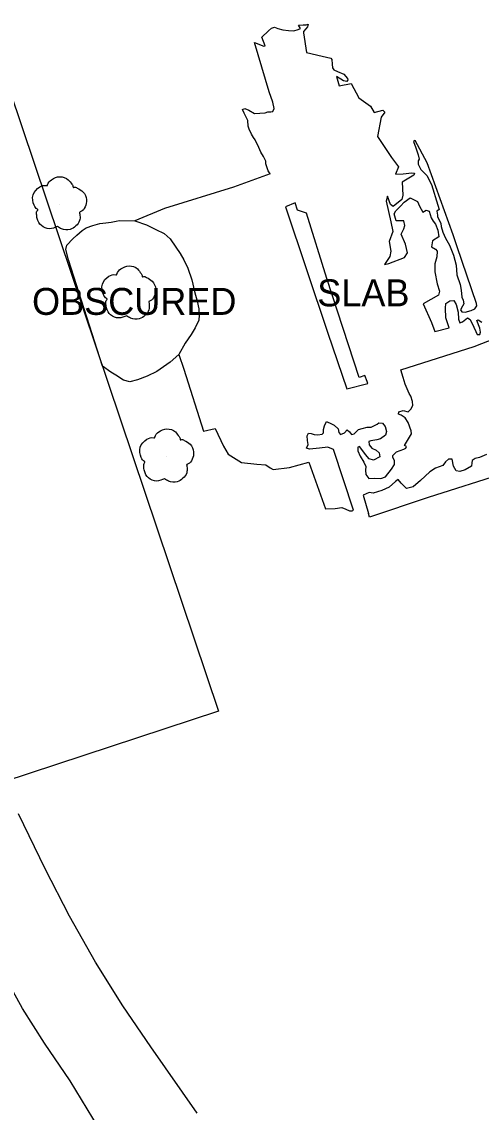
# Model space of a CAD drawing. Extents: x 368532 to 392481, y 10654822 to 10676899.
# Drawn here: x 378388.2 to 378473.3, y 10660894.8 to 10661097.2 of the extents above; entities that cross this region are included whole.
import ezdxf

# ---------------------------------------------------------------- set-up
doc = ezdxf.new("R2010")
doc.units = 0
for name, color, linetype in [('p_dtm obscured area', 7, 'Continuous'), ('p_dtm slab', 7, 'Continuous'), ('p_road conc barrier', 7, 'Continuous'), ('p_structure building', 7, 'Continuous'), ('p_structure fence', 7, 'Continuous'), ('p_veg tree', 7, 'Continuous')]:
    doc.layers.add(name, color=color, linetype=linetype)

msp = doc.modelspace()

# ---------------------------------------------------------------- linework, layer by layer
at = {"layer": 'p_dtm obscured area'}
msp.add_lwpolyline([(378417.27, 10661035.45), (378415.66, 10661034.03), (378413.2, 10661032.28), (378411.43, 10661031.4), (378409.63, 10661030.72), (378408.18, 10661030.36), (378407.03, 10661030.64), (378405.58, 10661031.62), (378404.69, 10661032.14), (378403.15, 10661033.25), (378396.8, 10661053.01), (378396.32, 10661054.9), (378396.53, 10661055.71), (378397.6, 10661056.89), (378398.37, 10661057.59), (378399.34, 10661058.44), (378400.08, 10661058.92), (378401.32, 10661059.37), (378402.64, 10661059.71), (378403.73, 10661059.85), (378404.76, 10661059.99), (378405.68, 10661060.19), (378406.2, 10661060.27), (378409.13, 10661060.22), (378411.31, 10661059.49), (378413.03, 10661058.62), (378414.54, 10661057.85), (378415.68, 10661056.87), (378416.75, 10661055.37), (378417.52, 10661054.19), (378418.21, 10661053.01), (378418.94, 10661051.45), (378419.72, 10661049.27), (378420.18, 10661047.11), (378420.65, 10661045.33), (378420.98, 10661043.91), (378421.08, 10661042.73), (378421.02, 10661041.8), (378420.3, 10661040.4), (378419.54, 10661039.11), (378418.48, 10661037.55)], close=True, dxfattribs=at)
at = {"layer": 'p_dtm slab'}
for p, q in [((378461.11, 10661075.15), (378460.81, 10661074.95)), ((378460.81, 10661074.95), (378461.2, 10661073.78)), ((378463.31, 10661071.02), (378461.11, 10661075.15)), ((378461.2, 10661073.78), (378461.64, 10661072.47)), ((378461.64, 10661072.47), (378461.85, 10661071.69)), ((378461.67, 10661071.35), (378461.65, 10661070.76)), ((378461.65, 10661070.76), (378462.15, 10661069.74)), ((378461.85, 10661071.69), (378461.67, 10661071.35)), ((378468.16, 10661057.64), (378463.31, 10661071.02)), ((378434.22, 10661068.93), (378427.42, 10661066.5)), ((378462.15, 10661069.74), (378462.83, 10661069.07)), ((378462.83, 10661069.07), (378463.26, 10661068.64)), ((378463.26, 10661068.64), (378464.1, 10661066.96)), ((378427.42, 10661066.5), (378414.6, 10661062.49)), ((378464.1, 10661066.96), (378465.32, 10661063.13)), ((378414.6, 10661062.49), (378409.13, 10661060.22)), ((378438.86, 10661063.58), (378437.07, 10661062.85)), ((378437.07, 10661062.85), (378444.89, 10661039.37)), ((378439.26, 10661062.21), (378438.86, 10661063.58)), ((378440.96, 10661061.68), (378439.26, 10661062.21)), ((378465.56, 10661062.34), (378465.11, 10661062.02)), ((378465.11, 10661062.02), (378465.24, 10661061.26)), ((378465.32, 10661063.13), (378465.56, 10661062.34)), ((378444.75, 10661049.52), (378440.96, 10661061.68)), ((378465.24, 10661061.26), (378465.25, 10661061.06)), ((378465.25, 10661061.06), (378465.85, 10661059.73)), ((378465.85, 10661059.73), (378465.92, 10661059.19)), ((378465.92, 10661059.19), (378466.24, 10661058.15)), ((378466.24, 10661058.15), (378466.74, 10661057.04)), ((378466.74, 10661057.04), (378467.46, 10661055.73)), ((378468.9, 10661055.42), (378468.16, 10661057.64)), ((378467.46, 10661055.73), (378468.19, 10661053.84)), ((378472.5, 10661044.91), (378468.9, 10661055.42)), ((378468.19, 10661053.84), (378468.73, 10661052.03)), ((378468.73, 10661052.03), (378468.85, 10661050.19)), ((378468.85, 10661050.19), (378469.46, 10661048.44)), ((378450.71, 10661031.18), (378444.75, 10661049.52)), ((378469.46, 10661048.44), (378469.62, 10661047.37)), ((378469.62, 10661047.37), (378469.78, 10661046.09)), ((378469.78, 10661046.09), (378469.99, 10661045.48)), ((378469.86, 10661044.39), (378469.53, 10661043.71)), ((378470.12, 10661044.8), (378469.86, 10661044.39)), ((378469.99, 10661045.48), (378470.12, 10661044.8)), ((378471.48, 10661043.62), (378472.18, 10661043.87)), ((378472.18, 10661043.87), (378472.51, 10661044.44)), ((378472.51, 10661044.44), (378472.5, 10661044.91)), ((378469.53, 10661043.71), (378469.73, 10661043.37)), ((378469.73, 10661043.37), (378470.4, 10661043.26)), ((378470.4, 10661043.26), (378471.48, 10661043.62)), ((378472.56, 10661041.75), (378472.77, 10661041.87)), ((378472.77, 10661041.87), (378473.45, 10661041.44)), ((378444.89, 10661039.37), (378448.43, 10661029.07)), ((378472.02, 10661036.89), (378475.99, 10661038.45)), ((378448.43, 10661029.07), (378452.31, 10661030.07)), ((378451.78, 10661031.54), (378450.71, 10661031.18)), ((378452.19, 10661030.41), (378451.78, 10661031.54)), ((378452.31, 10661030.07), (378452.19, 10661030.41)), ((378466.73, 10661015.48), (378466.21, 10661014.83)), ((378467.31, 10661015.98), (378466.73, 10661015.48)), ((378467.93, 10661016), (378467.31, 10661015.98)), ((378468.2, 10661014.7), (378467.93, 10661016)), ((378471.67, 10661015.74), (378471.58, 10661015.33)), ((378472.21, 10661016.12), (378471.67, 10661015.74)), ((378473.01, 10661016.31), (378472.21, 10661016.12)), ((378474.31, 10661016.9), (378473.01, 10661016.31)), ((378463.79, 10661013.64), (378462.06, 10661012.02)), ((378478.29, 10661013.63), (378463.54, 10661008.89)), ((378464.88, 10661014.31), (378463.79, 10661013.64)), ((378466.21, 10661014.83), (378464.88, 10661014.31)), ((378468.72, 10661013.86), (378468.2, 10661014.7)), ((378469.4, 10661013.73), (378468.72, 10661013.86)), ((378470.35, 10661014.03), (378469.4, 10661013.73)), ((378471.54, 10661014.72), (378470.35, 10661014.03)), ((378471.58, 10661015.33), (378471.54, 10661014.72)), ((378457.46, 10661011.86), (378456.25, 10661010.83)), ((378457.97, 10661012.23), (378457.46, 10661011.86)), ((378458.51, 10661011.53), (378457.97, 10661012.23)), ((378459.5, 10661010.56), (378458.51, 10661011.53)), ((378462.06, 10661012.02), (378460.72, 10661010.86)), ((378452.56, 10661009.79), (378451.47, 10661009.32)), ((378453.29, 10661009.7), (378452.56, 10661009.79)), ((378454.9, 10661010.19), (378453.29, 10661009.7)), ((378456.25, 10661010.83), (378454.9, 10661010.19)), ((378460.72, 10661010.86), (378459.5, 10661010.56)), ((378451.47, 10661009.32), (378452.45, 10661005.95)), ((378463.54, 10661008.89), (378452.65, 10661005.27)), ((378452.65, 10661005.27), (378452.45, 10661005.95))]:
    msp.add_line(p, q, dxfattribs=at)
for points in [[(378434.22, 10661068.93), (378433.85, 10661069.51), (378433.63, 10661070.07), (378433.39, 10661070.81), (378433.44, 10661071.29), (378433.01, 10661072.16), (378432.46, 10661073), (378432.09, 10661073.85), (378431.46, 10661075.24), (378431.12, 10661075.71), (378430.75, 10661076.34), (378430.34, 10661077.22), (378430.12, 10661077.81), (378430.07, 10661078.85), (378429.75, 10661079.49), (378429.37, 10661080.23), (378429.06, 10661080.91), (378429.53, 10661081.08), (378430.24, 10661080.76), (378431.29, 10661080.17), (378432.3, 10661080.2), (378433.26, 10661080.29), (378433.81, 10661080.44), (378434.35, 10661080.43), (378434.73, 10661080.52), (378434.95, 10661081.08), (378434.74, 10661082.22), (378434.02, 10661084.15), (378431.31, 10661093.31), (378433.02, 10661092.61), (378433.28, 10661092.71), (378432.64, 10661094.31), (378433.93, 10661095.48), (378434.45, 10661095.99), (378435, 10661096.14), (378435.65, 10661095.94), (378436.57, 10661095.64), (378437.64, 10661095.54), (378438.58, 10661095.5), (378439.43, 10661095.74), (378439.84, 10661095.9), (378439.5, 10661096.52), (378440.31, 10661096.57), (378440.86, 10661096.6), (378441.29, 10661096.7), (378441.12, 10661096.22), (378440.85, 10661095.86), (378440.38, 10661095.34), (378440.37, 10661095.12), (378440.96, 10661091.46), (378443.88, 10661090.78), (378445.48, 10661090.43), (378445.62, 10661090.17), (378445.74, 10661089.27), (378445.8, 10661088.61), (378446.03, 10661088.23), (378446.71, 10661087.96), (378447.88, 10661087.44), (378448.54, 10661086.63), (378448.59, 10661086.39), (378448.43, 10661086.06), (378447.81, 10661086.23), (378446.5, 10661087.02), (378447.01, 10661085.27), (378449.26, 10661085.72), (378450.65, 10661083.08), (378452.8, 10661081.52), (378453.51, 10661080.32), (378455.13, 10661080.75), (378455.5, 10661080.42), (378454.82, 10661079.49), (378454.13, 10661075.88), (378456.74, 10661072), (378458.04, 10661070.22), (378457.45, 10661068.88), (378458.87, 10661068.94), (378460.47, 10661069.16), (378460.95, 10661069.05), (378460.85, 10661068.72), (378458.67, 10661067.4), (378458.82, 10661065.02), (378458.65, 10661064.19), (378457.04, 10661062.87), (378456.54, 10661063.27), (378456, 10661064.81), (378455.71, 10661063.86), (378456.56, 10661060.06), (378456.93, 10661058.27), (378456.26, 10661056.39), (378456.57, 10661054.63), (378456.4, 10661053.61), (378455.41, 10661052.1), (378456.21, 10661052.29), (378459.14, 10661053.44), (378459.65, 10661054.32), (378459.28, 10661055.89), (378458.52, 10661057.77), (378459.01, 10661058.72), (378459.2, 10661059.35), (378458.97, 10661060.23), (378458.22, 10661060.23)], [(378458.22, 10661060.23), (378457.59, 10661060.22), (378457.22, 10661061.54), (378457.5, 10661062.08), (378458.39, 10661062.92), (378459.06, 10661063.72), (378460.19, 10661064.47), (378461.54, 10661063.79), (378461.93, 10661062.96), (378462.52, 10661061.84), (378463.17, 10661062.19), (378463.69, 10661062), (378464.04, 10661060.77), (378464.45, 10661060.14), (378464.9, 10661059.63), (378465.3, 10661058.49), (378465.5, 10661057.28), (378464.31, 10661056.54), (378464.1, 10661055.42), (378464.86, 10661055), (378465.18, 10661054.6), (378465.09, 10661053.53), (378464.74, 10661052.25), (378464.74, 10661050.74), (378465.21, 10661048.56), (378465.64, 10661047.15), (378465.42, 10661046.45), (378462.61, 10661044.82), (378464.11, 10661041.38), (378464.75, 10661039.7), (378467.4, 10661040.4), (378466.77, 10661042.21), (378466.7, 10661044.03), (378466.81, 10661044.92), (378467.51, 10661045.37), (378468.26, 10661045.42), (378468.73, 10661044.71), (378469.06, 10661043.29), (378469.15, 10661041.98), (378469.4, 10661041.31), (378469.89, 10661041.48), (378470.83, 10661042.23), (378471.29, 10661041.92), (378471.97, 10661040.52), (378472.35, 10661039.72), (378472.58, 10661039.12), (378473.06, 10661039.13), (378473.23, 10661039.58), (378473.11, 10661040.33), (378472.56, 10661041.75)], [(378458.52, 10661024.18), (378458.04, 10661024.36), (378458.05, 10661024.77), (378458.9, 10661025.01), (378459.82, 10661024.79), (378460.28, 10661025.28), (378460.66, 10661025.99), (378460.63, 10661026.7), (378460.29, 10661027.7), (378459.96, 10661028.19), (378459.24, 10661029.94), (378458.85, 10661031.17), (378458.45, 10661032.59), (378472.02, 10661036.89)], [(378417.27, 10661035.45), (378418.2, 10661032.69), (378421.87, 10661021.19), (378423.99, 10661021.67), (378425.57, 10661018.44), (378426.44, 10661016.91), (378428.87, 10661015.38), (378431.73, 10661015.05), (378433.4, 10661014.95), (378434.21, 10661014.38), (378434.78, 10661014.1), (378437.78, 10661014.44), (378441.41, 10661015.47), (378444.49, 10661006.79), (378446.25, 10661006.88), (378447.5, 10661007.06), (378448.25, 10661006.71), (378448.9, 10661006.43), (378449.42, 10661006.43), (378449.65, 10661006.55), (378445.96, 10661017.81), (378444.92, 10661018.26), (378443.36, 10661018.03), (378441.48, 10661017.86), (378440.97, 10661018.04), (378441.25, 10661018.73), (378441.15, 10661019.45), (378441.05, 10661020.32), (378441.3, 10661020.8), (378441.83, 10661020.77), (378442.4, 10661020.56), (378443.05, 10661020.51), (378443.87, 10661020.62), (378444.1, 10661020.89), (378444.11, 10661021.51), (378444.26, 10661022.19), (378444.68, 10661022.99), (378445.56, 10661022.58), (378446.08, 10661022.31), (378446.83, 10661021.62), (378446.95, 10661020.94), (378447.24, 10661020.57), (378448.02, 10661020.92), (378448.51, 10661021.42), (378448.93, 10661021.08), (378449.27, 10661020.6), (378449.77, 10661020.71), (378450.57, 10661021.53), (378451.29, 10661021.72), (378452.22, 10661021.94), (378452.92, 10661021.95), (378454.06, 10661022.51), (378454.34, 10661022.76), (378455.02, 10661022.69), (378455.53, 10661022.09), (378455.78, 10661021.11), (378455.63, 10661020.44), (378454.69, 10661019.75), (378454, 10661019.59), (378452.87, 10661019.43), (378452.51, 10661019.3), (378452.55, 10661018.64), (378453.05, 10661018.07), (378453.84, 10661017.67), (378454.41, 10661017.16), (378454.56, 10661016.44), (378453.39, 10661015.84), (378452.56, 10661016.08), (378451.89, 10661016.89), (378451.42, 10661017.53), (378450.81, 10661018.33), (378450.46, 10661018.21), (378450.5, 10661017.53), (378450.88, 10661016.58), (378451.59, 10661015.46), (378451.95, 10661014.64), (378451.91, 10661013.97), (378451.98, 10661013.18), (378452.52, 10661012.43), (378453.5, 10661012.49), (378454.72, 10661012.42), (378455.6, 10661012.74), (378456.69, 10661014.16), (378457.26, 10661015.01), (378457.28, 10661015.72), (378456.98, 10661016.4), (378456.96, 10661016.71), (378457.67, 10661017.35), (378459, 10661017.84), (378459.38, 10661018.02), (378459.49, 10661018.37), (378459.26, 10661018.45), (378459.11, 10661018.53), (378460.43, 10661020.68), (378460.38, 10661021.28), (378459.83, 10661022.8), (378459.22, 10661023.66), (378458.52, 10661024.18)]]:
    msp.add_lwpolyline(points, dxfattribs=at)
at = {"layer": 'p_road conc barrier'}
for p, q in [((378392.51, 10660939.97), (378387.55, 10660950.2)), ((378397, 10660931.2), (378392.51, 10660939.97)), ((378401.81, 10660922.65), (378397, 10660931.2)), ((378406.89, 10660914.54), (378401.81, 10660922.65)), ((378412.07, 10660906.98), (378406.89, 10660914.54)), ((378420.65, 10660894.68), (378412.07, 10660906.98))]:
    msp.add_line(p, q, dxfattribs=at)
at = {"layer": 'p_structure building'}
msp.add_lwpolyline([(378384.62, 10660956.07), (378319.87, 10661145.3), (378360.83, 10661158.87), (378424.64, 10660969.25)], close=True, dxfattribs=at)
at = {"layer": 'p_structure fence'}
for p, q in [((378388.29, 10660914.06), (378385.21, 10660919.72)), ((378392.38, 10660907.67), (378388.29, 10660914.06)), ((378397.16, 10660900.68), (378392.38, 10660907.67)), ((378405.43, 10660886.98), (378397.16, 10660900.68))]:
    msp.add_line(p, q, dxfattribs=at)
at = {"layer": 'p_veg tree'}
for p, q in [((378395.13, 10661063.33), (378395.13, 10661063.33)), ((378407.97, 10661046.77), (378407.97, 10661046.77)), ((378414.98, 10661016.52), (378414.98, 10661016.52))]:
    msp.add_line(p, q, dxfattribs=at)
for points in [[(378394.8, 10661059.18), (378393.3, 10661058.76), (378391.79, 10661059.35), (378391.03, 10661060.64), (378390.91, 10661061.49), (378391.07, 10661062.17), (378391.14, 10661062.3), (378391.06, 10661062.38), (378390.45, 10661063.12), (378390.26, 10661065.04), (378391.49, 10661066.51), (378392.77, 10661066.78), (378392.91, 10661066.78), (378392.96, 10661066.89), (378393.69, 10661067.86), (378395.2, 10661068.42), (378396.78, 10661067.86), (378397.46, 10661067.01), (378397.67, 10661066.5), (378397.68, 10661066.39), (378397.78, 10661066.42), (378398.44, 10661066.3), (378399.51, 10661065.6), (378400.16, 10661064.16), (378399.89, 10661062.8), (378399.14, 10661061.94), (378398.91, 10661061.81), (378398.88, 10661061.75), (378398.88, 10661061.68), (378398.95, 10661061.24), (378398.88, 10661060.26), (378398.19, 10661059.27), (378397.11, 10661058.62), (378395.51, 10661058.74), (378394.77, 10661059.18)], [(378407.64, 10661042.62), (378406.14, 10661042.2), (378404.64, 10661042.78), (378403.87, 10661044.08), (378403.75, 10661044.92), (378403.91, 10661045.6), (378403.98, 10661045.74), (378403.9, 10661045.81), (378403.3, 10661046.56), (378403.11, 10661048.48), (378404.33, 10661049.95), (378405.61, 10661050.22), (378405.75, 10661050.21), (378405.8, 10661050.33), (378406.53, 10661051.3), (378408.05, 10661051.86), (378409.62, 10661051.3), (378410.3, 10661050.45), (378410.51, 10661049.94), (378410.52, 10661049.83), (378410.62, 10661049.86), (378411.28, 10661049.73), (378412.36, 10661049.03), (378413, 10661047.6), (378412.73, 10661046.23), (378411.98, 10661045.37), (378411.75, 10661045.24), (378411.72, 10661045.18), (378411.73, 10661045.12), (378411.79, 10661044.67), (378411.72, 10661043.7), (378411.03, 10661042.7), (378409.95, 10661042.06), (378408.35, 10661042.18), (378407.61, 10661042.62)], [(378414.65, 10661012.36), (378413.16, 10661011.95), (378411.65, 10661012.53), (378410.89, 10661013.83), (378410.77, 10661014.67), (378410.93, 10661015.35), (378411, 10661015.49), (378410.92, 10661015.56), (378410.31, 10661016.31), (378410.12, 10661018.23), (378411.35, 10661019.69), (378412.62, 10661019.97), (378412.77, 10661019.96), (378412.82, 10661020.08), (378413.55, 10661021.05), (378415.06, 10661021.61), (378416.64, 10661021.05), (378417.32, 10661020.2), (378417.53, 10661019.69), (378417.54, 10661019.58), (378417.64, 10661019.61), (378418.3, 10661019.48), (378419.37, 10661018.78), (378420.02, 10661017.35), (378419.75, 10661015.98), (378419, 10661015.12), (378418.77, 10661014.99), (378418.73, 10661014.93), (378418.74, 10661014.87), (378418.81, 10661014.42), (378418.74, 10661013.45), (378418.05, 10661012.45), (378416.97, 10661011.81), (378415.37, 10661011.92), (378414.63, 10661012.37)]]:
    msp.add_spline(points, degree=3, dxfattribs=at)

# ---------------------------------------------------------------- texts
at = {"layer": 'p_dtm obscured area'}
msp.add_text(' OBSCURED', height=5, dxfattribs=at).set_placement((378388.21, 10661042.78))
at = {"layer": 'p_dtm slab'}
msp.add_text(' SLAB', height=5, dxfattribs=at).set_placement((378441.09, 10661044.37))

doc.saveas('drawing.dxf')
